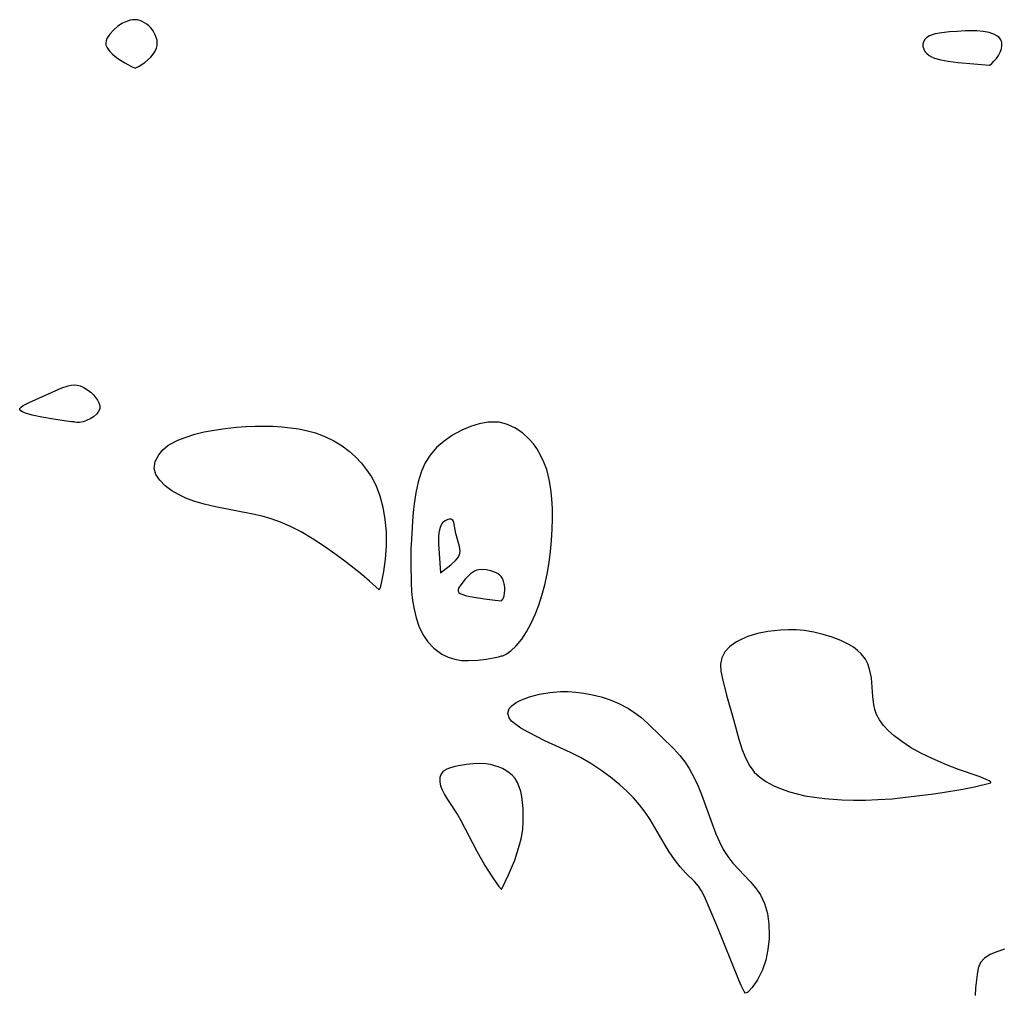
# Model space of a CAD drawing. Header units: metres. Extents: x 1073367 to 1082519, y 1569854 to 1574957.
# Tile 265 of 656: x 1075590 to 1075751, y 1574338 to 1574497. Entities that reach past the tile are written whole.
import ezdxf

# ---------------------------------------------------------------- set-up
doc = ezdxf.new("R2010")
doc.units = ezdxf.units.M
doc.layers.add('CGG_CurvaNivelLidar_v1', color=253, linetype='Continuous', lineweight=30)

msp = doc.modelspace()

# ---------------------------------------------------------------- linework, layer by layer
at = {"layer": 'CGG_CurvaNivelLidar_v1'}
for p, q in [((1075605.6749, 1574496.3369, 66), (1075604.9548, 1574495.7214, 66)), ((1075606.4399, 1574496.8169, 66), (1075605.6749, 1574496.3369, 66)), ((1075607.2493, 1574497.1809, 66), (1075606.4399, 1574496.8169, 66)), ((1075607.6611, 1574497.3094, 66), (1075607.2493, 1574497.1809, 66)), ((1075608.0738, 1574497.3909, 66), (1075607.6611, 1574497.3094, 66)), ((1075608.4848, 1574497.4124, 66), (1075608.0738, 1574497.3909, 66)), ((1075608.8835, 1574497.3646, 66), (1075608.4848, 1574497.4124, 66)), ((1075609.276, 1574497.258, 66), (1075608.8835, 1574497.3646, 66)), ((1075609.66, 1574497.1042, 66), (1075609.276, 1574497.258, 66)), ((1075610.3891, 1574496.6836, 66), (1075609.66, 1574497.1042, 66)), ((1075610.7243, 1574496.4239, 66), (1075610.3891, 1574496.6836, 66)), ((1075611.0307, 1574496.1314, 66), (1075610.7243, 1574496.4239, 66)), ((1075611.3277, 1574495.7685, 66), (1075611.0307, 1574496.1314, 66)), ((1075604.0788, 1574494.6846, 66), (1075603.8685, 1574494.327, 66)), ((1075604.3369, 1574495.0386, 66), (1075604.0788, 1574494.6846, 66)), ((1075604.9548, 1574495.7214, 66), (1075604.3369, 1574495.0386, 66)), ((1075611.5822, 1574495.3734, 66), (1075611.3277, 1574495.7685, 66)), ((1075611.7949, 1574494.9559, 66), (1075611.5822, 1574495.3734, 66)), ((1075611.9626, 1574494.5231, 66), (1075611.7949, 1574494.9559, 66)), ((1075612.0766, 1574494.0809, 66), (1075611.9626, 1574494.5231, 66)), ((1075738.2292, 1574494.4963, 66), (1075737.8924, 1574494.1621, 66)), ((1075738.6534, 1574494.7663, 66), (1075738.2292, 1574494.4963, 66)), ((1075739.0933, 1574494.9478, 66), (1075738.6534, 1574494.7663, 66)), ((1075739.5766, 1574495.0842, 66), (1075739.0933, 1574494.9478, 66)), ((1075740.6855, 1574495.2798, 66), (1075739.5766, 1574495.0842, 66)), ((1075741.9248, 1574495.4126, 66), (1075740.6855, 1574495.2798, 66)), ((1075743.199, 1574495.5036, 66), (1075741.9248, 1574495.4126, 66)), ((1075744.4832, 1574495.5628, 66), (1075743.199, 1574495.5036, 66)), ((1075745.7609, 1574495.5801, 66), (1075744.4832, 1574495.5628, 66)), ((1075746.392, 1574495.5637, 66), (1075745.7609, 1574495.5801, 66)), ((1075747.42, 1574495.4792, 66), (1075746.392, 1574495.5637, 66)), ((1075748.3988, 1574495.2989, 66), (1075747.42, 1574495.4792, 66)), ((1075748.8647, 1574495.1572, 66), (1075748.3988, 1574495.2989, 66)), ((1075749.3015, 1574494.9784, 66), (1075748.8647, 1574495.1572, 66)), ((1075749.7005, 1574494.76, 66), (1075749.3015, 1574494.9784, 66)), ((1075750.0467, 1574494.4744, 66), (1075749.7005, 1574494.76, 66)), ((1075603.7225, 1574493.9683, 66), (1075603.6637, 1574493.6111, 66)), ((1075603.6637, 1574493.6111, 66), (1075603.7119, 1574493.2578, 66)), ((1075603.7119, 1574493.2578, 66), (1075603.8508, 1574492.9084, 66)), ((1075603.8685, 1574494.327, 66), (1075603.7225, 1574493.9683, 66)), ((1075603.8508, 1574492.9084, 66), (1075604.0591, 1574492.5634, 66)), ((1075611.9767, 1574492.7475, 66), (1075612.0887, 1574493.1937, 66)), ((1075612.1229, 1574493.6343, 66), (1075612.0766, 1574494.0809, 66)), ((1075612.0887, 1574493.1937, 66), (1075612.1229, 1574493.6343, 66)), ((1075737.6784, 1574493.8116, 66), (1075737.5642, 1574493.4309, 66)), ((1075737.5642, 1574493.4309, 66), (1075737.565, 1574492.9988, 66)), ((1075737.565, 1574492.9988, 66), (1075737.6883, 1574492.5707, 66)), ((1075737.8924, 1574494.1621, 66), (1075737.6784, 1574493.8116, 66)), ((1075750.3095, 1574494.1023, 66), (1075750.0467, 1574494.4744, 66)), ((1075750.4698, 1574493.6615, 66), (1075750.3095, 1574494.1023, 66)), ((1075750.4173, 1574492.6337, 66), (1075750.5097, 1574493.1707, 66)), ((1075750.5097, 1574493.1707, 66), (1075750.4698, 1574493.6615, 66)), ((1075604.0591, 1574492.5634, 66), (1075604.3328, 1574492.2155, 66)), ((1075604.3328, 1574492.2155, 66), (1075604.7071, 1574491.8376, 66)), ((1075604.7071, 1574491.8376, 66), (1075605.1634, 1574491.4435, 66)), ((1075605.1634, 1574491.4435, 66), (1075605.6764, 1574491.0518, 66)), ((1075610.5934, 1574490.8177, 66), (1075611.0452, 1574491.2735, 66)), ((1075611.0452, 1574491.2735, 66), (1075611.4393, 1574491.7642, 66)), ((1075611.4393, 1574491.7642, 66), (1075611.7561, 1574492.2644, 66)), ((1075611.7561, 1574492.2644, 66), (1075611.9767, 1574492.7475, 66)), ((1075737.6883, 1574492.5707, 66), (1075737.9036, 1574492.1954, 66)), ((1075737.9036, 1574492.1954, 66), (1075738.2019, 1574491.853, 66)), ((1075738.2019, 1574491.853, 66), (1075738.5721, 1574491.5548, 66)), ((1075738.5721, 1574491.5548, 66), (1075738.9887, 1574491.3186, 66)), ((1075738.9887, 1574491.3186, 66), (1075739.4519, 1574491.1256, 66)), ((1075749.6033, 1574491.0784, 66), (1075749.9322, 1574491.563, 66)), ((1075749.9322, 1574491.563, 66), (1075750.2141, 1574492.0895, 66)), ((1075750.2141, 1574492.0895, 66), (1075750.4173, 1574492.6337, 66)), ((1075605.6764, 1574491.0518, 66), (1075606.789, 1574490.3341, 66)), ((1075606.789, 1574490.3341, 66), (1075607.8058, 1574489.7888, 66)), ((1075607.8058, 1574489.7888, 66), (1075608.5, 1574489.4552, 66)), ((1075608.5, 1574489.4552, 66), (1075609.1765, 1574489.8032, 66)), ((1075609.1765, 1574489.8032, 66), (1075610.105, 1574490.4149, 66)), ((1075610.105, 1574490.4149, 66), (1075610.5934, 1574490.8177, 66)), ((1075739.4519, 1574491.1256, 66), (1075740.4748, 1574490.8356, 66)), ((1075740.4748, 1574490.8356, 66), (1075741.698, 1574490.6153, 66)), ((1075741.698, 1574490.6153, 66), (1075743.3612, 1574490.4193, 66)), ((1075743.3612, 1574490.4193, 66), (1075748.5, 1574489.9471, 66)), ((1075748.5, 1574489.9471, 66), (1075748.8574, 1574490.2353, 66)), ((1075748.8574, 1574490.2353, 66), (1075749.211, 1574490.6015, 66)), ((1075749.211, 1574490.6015, 66), (1075749.6033, 1574491.0784, 66)), ((1075591.119, 1574434.7262, 65.5), (1075596.4682, 1574437.0986, 65.5)), ((1075596.4682, 1574437.0986, 65.5), (1075597.5043, 1574437.4605, 65.5)), ((1075597.5043, 1574437.4605, 65.5), (1075598.0138, 1574437.5693, 65.5)), ((1075598.0138, 1574437.5693, 65.5), (1075598.517, 1574437.6044, 65.5)), ((1075598.517, 1574437.6044, 65.5), (1075599.0104, 1574437.5493, 65.5)), ((1075599.0104, 1574437.5493, 65.5), (1075599.4947, 1574437.4158, 65.5)), ((1075599.4947, 1574437.4158, 65.5), (1075599.9675, 1574437.2189, 65.5)), ((1075599.9675, 1574437.2189, 65.5), (1075600.4253, 1574436.9698, 65.5)), ((1075600.4253, 1574436.9698, 65.5), (1075600.8628, 1574436.6762, 65.5)), ((1075600.8628, 1574436.6762, 65.5), (1075601.273, 1574436.3428, 65.5)), ((1075601.273, 1574436.3428, 65.5), (1075601.6623, 1574435.9576, 65.5)), ((1075601.6623, 1574435.9576, 65.5), (1075602.0088, 1574435.5428, 65.5)), ((1075602.0088, 1574435.5428, 65.5), (1075602.3059, 1574435.1083, 65.5)), ((1075602.3059, 1574435.1083, 65.5), (1075602.5418, 1574434.6624, 65.5)), ((1075589.5767, 1574433.6694, 65.5), (1075589.6043, 1574433.7408, 65.5)), ((1075589.5804, 1574433.5565, 65.5), (1075589.5767, 1574433.6694, 65.5)), ((1075589.7421, 1574433.3542, 65.5), (1075589.5804, 1574433.5565, 65.5)), ((1075589.6043, 1574433.7408, 65.5), (1075589.8099, 1574433.972, 65.5)), ((1075590.0637, 1574433.1663, 65.5), (1075589.7421, 1574433.3542, 65.5)), ((1075589.8099, 1574433.972, 65.5), (1075590.1565, 1574434.2152, 65.5)), ((1075590.1565, 1574434.2152, 65.5), (1075591.119, 1574434.7262, 65.5)), ((1075602.4867, 1574433.2551, 65.5), (1075602.1352, 1574432.7986, 65.5)), ((1075602.6816, 1574433.731, 65.5), (1075602.4867, 1574433.2551, 65.5)), ((1075602.5418, 1574434.6624, 65.5), (1075602.6916, 1574434.2083, 65.5)), ((1075602.6916, 1574434.2083, 65.5), (1075602.6816, 1574433.731, 65.5)), ((1075590.5034, 1574432.9893, 65.5), (1075590.0637, 1574433.1663, 65.5)), ((1075591.6285, 1574432.6564, 65.5), (1075590.5034, 1574432.9893, 65.5)), ((1075593.2278, 1574432.3027, 65.5), (1075591.6285, 1574432.6564, 65.5)), ((1075595.0993, 1574431.9582, 65.5), (1075593.2278, 1574432.3027, 65.5)), ((1075596.8566, 1574431.69, 65.5), (1075595.0993, 1574431.9582, 65.5)), ((1075598.0867, 1574431.5553, 65.5), (1075596.8566, 1574431.69, 65.5)), ((1075600.5364, 1574431.7454, 65.5), (1075599.9509, 1574431.5573, 65.5)), ((1075601.1213, 1574432.0249, 65.5), (1075600.5364, 1574431.7454, 65.5)), ((1075601.667, 1574432.3819, 65.5), (1075601.1213, 1574432.0249, 65.5)), ((1075602.1352, 1574432.7986, 65.5), (1075601.667, 1574432.3819, 65.5)), ((1075598.5, 1574431.5371, 65.5), (1075598.0867, 1574431.5553, 65.5)), ((1075598.6051, 1574431.4733, 65.5), (1075598.5, 1574431.5371, 65.5)), ((1075598.9204, 1574431.4416, 65.5), (1075598.6051, 1574431.4733, 65.5)), ((1075599.3874, 1574431.4608, 65.5), (1075598.9204, 1574431.4416, 65.5)), ((1075599.9509, 1574431.5573, 65.5), (1075599.3874, 1574431.4608, 65.5)), ((1075619.827, 1574429.8781, 65.5), (1075621.4418, 1574430.1906, 65.5)), ((1075621.4418, 1574430.1906, 65.5), (1075623.2633, 1574430.4633, 65.5)), ((1075623.2633, 1574430.4633, 65.5), (1075625.1166, 1574430.6679, 65.5)), ((1075625.1166, 1574430.6679, 65.5), (1075626.6366, 1574430.784, 65.5)), ((1075626.6366, 1574430.784, 65.5), (1075628.162, 1574430.8487, 65.5)), ((1075628.162, 1574430.8487, 65.5), (1075629.6184, 1574430.8561, 65.5)), ((1075629.6184, 1574430.8561, 65.5), (1075631.0703, 1574430.8139, 65.5)), ((1075631.0703, 1574430.8139, 65.5), (1075632.5066, 1574430.7247, 65.5)), ((1075632.5066, 1574430.7247, 65.5), (1075633.9286, 1574430.5825, 65.5)), ((1075633.9286, 1574430.5825, 65.5), (1075635.3303, 1574430.3764, 65.5)), ((1075635.3303, 1574430.3764, 65.5), (1075636.711, 1574430.092, 65.5)), ((1075636.711, 1574430.092, 65.5), (1075638.0557, 1574429.7189, 65.5)), ((1075662.0048, 1574430.1793, 66), (1075660.5116, 1574429.365, 66)), ((1075663.4292, 1574430.7826, 66), (1075662.0048, 1574430.1793, 66)), ((1075664.877, 1574431.2276, 66), (1075663.4292, 1574430.7826, 66)), ((1075666.3247, 1574431.4837, 66), (1075664.877, 1574431.2276, 66)), ((1075667.7488, 1574431.5056, 66), (1075666.3247, 1574431.4837, 66)), ((1075668.1221, 1574431.4643, 66), (1075667.7488, 1574431.5056, 66)), ((1075669.349, 1574431.1687, 66), (1075668.1221, 1574431.4643, 66)), ((1075670.7126, 1574430.5603, 66), (1075669.349, 1574431.1687, 66)), ((1075671.9821, 1574429.7139, 66), (1075670.7126, 1574430.5603, 66)), ((1075614.3254, 1574427.9293, 65.5), (1075615.513, 1574428.5392, 65.5)), ((1075615.513, 1574428.5392, 65.5), (1075616.8401, 1574429.0584, 65.5)), ((1075616.8401, 1574429.0584, 65.5), (1075618.2719, 1574429.4988, 65.5)), ((1075618.2719, 1574429.4988, 65.5), (1075619.827, 1574429.8781, 65.5)), ((1075638.0557, 1574429.7189, 65.5), (1075639.5884, 1574429.15, 65.5)), ((1075639.5884, 1574429.15, 65.5), (1075641.0466, 1574428.4474, 65.5)), ((1075641.0466, 1574428.4474, 65.5), (1075642.4157, 1574427.6122, 65.5)), ((1075659.1099, 1574428.3995, 66), (1075657.8801, 1574427.3226, 66)), ((1075660.5116, 1574429.365, 66), (1075659.1099, 1574428.3995, 66)), ((1075673.1271, 1574428.6583, 66), (1075671.9821, 1574429.7139, 66)), ((1075673.7386, 1574427.9349, 66), (1075673.1271, 1574428.6583, 66)), ((1075612.3575, 1574426.1472, 65.5), (1075613.0286, 1574426.9346, 65.5)), ((1075613.0286, 1574426.9346, 65.5), (1075613.8753, 1574427.6392, 65.5)), ((1075613.8753, 1574427.6392, 65.5), (1075614.3254, 1574427.9293, 65.5)), ((1075642.4157, 1574427.6122, 65.5), (1075643.5456, 1574426.756, 65.5)), ((1075643.5456, 1574426.756, 65.5), (1075644.5916, 1574425.8079, 65.5)), ((1075657.8801, 1574427.3226, 66), (1075656.8203, 1574426.0927, 66)), ((1075674.2957, 1574427.1526, 66), (1075673.7386, 1574427.9349, 66)), ((1075674.9311, 1574426.0826, 66), (1075674.2957, 1574427.1526, 66)), ((1075611.7749, 1574425.0395, 65.5), (1075612.3575, 1574426.1472, 65.5)), ((1075644.5916, 1574425.8079, 65.5), (1075645.5527, 1574424.7829, 65.5)), ((1075656.8203, 1574426.0927, 66), (1075656.0384, 1574424.8277, 66)), ((1075675.4759, 1574424.9445, 66), (1075674.9311, 1574426.0826, 66)), ((1075611.6182, 1574423.9041, 65.5), (1075611.7749, 1574425.0395, 65.5)), ((1075611.8991, 1574422.9225, 65.5), (1075611.6182, 1574423.9041, 65.5)), ((1075645.5527, 1574424.7829, 65.5), (1075646.4229, 1574423.6916, 65.5)), ((1075646.4229, 1574423.6916, 65.5), (1075647.2026, 1574422.5327, 65.5)), ((1075656.0384, 1574424.8277, 66), (1075655.4236, 1574423.448, 66)), ((1075675.9195, 1574423.7469, 66), (1075675.4759, 1574424.9445, 66)), ((1075676.3461, 1574422.0738, 66), (1075675.9195, 1574423.7469, 66)), ((1075612.516, 1574421.976, 65.5), (1075611.8991, 1574422.9225, 65.5)), ((1075613.3991, 1574421.0822, 65.5), (1075612.516, 1574421.976, 65.5)), ((1075647.2026, 1574422.5327, 65.5), (1075647.9631, 1574421.0798, 65.5)), ((1075655.4236, 1574423.448, 66), (1075654.8878, 1574421.7163, 66)), ((1075676.608, 1574420.511, 66), (1075676.3461, 1574422.0738, 66)), ((1075614.4966, 1574420.2622, 65.5), (1075613.3991, 1574421.0822, 65.5)), ((1075647.9631, 1574421.0798, 65.5), (1075648.5918, 1574419.4049, 65.5)), ((1075654.8878, 1574421.7163, 66), (1075654.4958, 1574419.8978, 66)), ((1075676.7786, 1574418.9085, 66), (1075676.608, 1574420.511, 66)), ((1075615.5957, 1574419.6246, 65.5), (1075614.4966, 1574420.2622, 65.5)), ((1075616.8017, 1574419.0604, 65.5), (1075615.5957, 1574419.6246, 65.5)), ((1075618.093, 1574418.571, 65.5), (1075616.8017, 1574419.0604, 65.5)), ((1075648.5918, 1574419.4049, 65.5), (1075649.0811, 1574417.5431, 65.5)), ((1075654.4958, 1574419.8978, 66), (1075654.2123, 1574418.1076, 66)), ((1075676.8694, 1574417.2791, 66), (1075676.7786, 1574418.9085, 66)), ((1075619.8254, 1574418.0569, 65.5), (1075618.093, 1574418.571, 65.5)), ((1075621.6327, 1574417.6345, 65.5), (1075619.8254, 1574418.0569, 65.5)), ((1075627.7612, 1574416.4445, 65.5), (1075621.6327, 1574417.6345, 65.5)), ((1075649.0811, 1574417.5431, 65.5), (1075649.422, 1574415.5648, 65.5)), ((1075654.2123, 1574418.1076, 66), (1075654.0488, 1574416.6904, 66)), ((1075676.8858, 1574415.6333, 66), (1075676.8694, 1574417.2791, 66)), ((1075629.2905, 1574416.0862, 65.5), (1075627.7612, 1574416.4445, 65.5)), ((1075630.7976, 1574415.6629, 65.5), (1075629.2905, 1574416.0862, 65.5)), ((1075632.3337, 1574415.1317, 65.5), (1075630.7976, 1574415.6629, 65.5)), ((1075649.422, 1574415.5648, 65.5), (1075649.6073, 1574413.5398, 65.5)), ((1075654.0488, 1574416.6904, 66), (1075653.9245, 1574415.2559, 66)), ((1075659.7129, 1574415.5253, 66.5), (1075659.4148, 1574415.4061, 66.5)), ((1075660.0029, 1574415.5855, 66.5), (1075659.7129, 1574415.5253, 66.5)), ((1075660.2655, 1574415.5775, 66.5), (1075660.0029, 1574415.5855, 66.5)), ((1075660.4798, 1574415.4849, 66.5), (1075660.2655, 1574415.5775, 66.5)), ((1075660.6249, 1574415.3039, 66.5), (1075660.4798, 1574415.4849, 66.5)), ((1075676.8348, 1574413.9813, 66), (1075676.8858, 1574415.6333, 66)), ((1075633.9709, 1574414.4174, 65.5), (1075632.3337, 1574415.1317, 65.5)), ((1075635.7162, 1574413.5103, 65.5), (1075633.9709, 1574414.4174, 65.5)), ((1075653.9245, 1574415.2559, 66), (1075653.746, 1574412.272, 66)), ((1075658.4425, 1574414.2239, 66.5), (1075658.2885, 1574413.6187, 66.5)), ((1075658.5579, 1574414.5101, 66.5), (1075658.4425, 1574414.2239, 66.5)), ((1075658.6995, 1574414.7709, 66.5), (1075658.5579, 1574414.5101, 66.5)), ((1075658.8702, 1574414.9992, 66.5), (1075658.6995, 1574414.7709, 66.5)), ((1075659.1273, 1574415.2316, 66.5), (1075658.8702, 1574414.9992, 66.5)), ((1075659.4148, 1574415.4061, 66.5), (1075659.1273, 1574415.2316, 66.5)), ((1075660.7231, 1574415.0496, 66.5), (1075660.6249, 1574415.3039, 66.5)), ((1075661.0472, 1574413.2299, 66.5), (1075660.7231, 1574415.0496, 66.5)), ((1075676.7217, 1574412.0955, 66), (1075676.8348, 1574413.9813, 66)), ((1075637.512, 1574412.4454, 65.5), (1075635.7162, 1574413.5103, 65.5)), ((1075639.5367, 1574411.1101, 65.5), (1075637.512, 1574412.4454, 65.5)), ((1075649.6073, 1574413.5398, 65.5), (1075649.628, 1574411.1832, 65.5)), ((1075653.746, 1574412.272, 66), (1075653.6851, 1574410.7308, 66)), ((1075658.2041, 1574412.8754, 66.5), (1075658.1941, 1574411.5857, 66.5)), ((1075658.2885, 1574413.6187, 66.5), (1075658.2041, 1574412.8754, 66.5)), ((1075661.6179, 1574411.1477, 66.5), (1075661.0472, 1574413.2299, 66.5)), ((1075641.2204, 1574409.9199, 65.5), (1075639.5367, 1574411.1101, 65.5)), ((1075649.628, 1574411.1832, 65.5), (1075649.4814, 1574409.0719, 65.5)), ((1075653.6851, 1574410.7308, 66), (1075653.639, 1574408.2319, 66)), ((1075658.1941, 1574411.5857, 66.5), (1075658.5, 1574406.7889, 66.5)), ((1075661.6939, 1574410.747, 66.5), (1075661.6179, 1574411.1477, 66.5)), ((1075661.7269, 1574410.3591, 66.5), (1075661.6939, 1574410.747, 66.5)), ((1075676.5565, 1574410.3184, 66), (1075676.7217, 1574412.0955, 66)), ((1075642.8243, 1574408.7272, 65.5), (1075641.2204, 1574409.9199, 65.5)), ((1075649.4814, 1574409.0719, 65.5), (1075649.1982, 1574407.0291, 65.5)), ((1075661.0376, 1574408.9062, 66.5), (1075661.3566, 1574409.2853, 66.5)), ((1075661.3566, 1574409.2853, 66.5), (1075661.5808, 1574409.6461, 66.5)), ((1075661.5808, 1574409.6461, 66.5), (1075661.6953, 1574409.9889, 66.5)), ((1075661.6953, 1574409.9889, 66.5), (1075661.7269, 1574410.3591, 66.5)), ((1075676.3369, 1574408.5263, 66), (1075676.5565, 1574410.3184, 66)), ((1075645.6281, 1574406.5124, 65.5), (1075642.8243, 1574408.7272, 65.5)), ((1075653.639, 1574408.2319, 66), (1075653.6936, 1574405.2079, 66)), ((1075658.5, 1574406.7889, 66.5), (1075660.2323, 1574408.1446, 66.5)), ((1075660.2323, 1574408.1446, 66.5), (1075661.0376, 1574408.9062, 66.5)), ((1075675.9924, 1574406.5729, 66), (1075676.3369, 1574408.5263, 66)), ((1075646.8915, 1574405.4563, 65.5), (1075645.6281, 1574406.5124, 65.5)), ((1075649.1982, 1574407.0291, 65.5), (1075648.8767, 1574405.4153, 65.5)), ((1075662.5768, 1574405.7664, 66.5), (1075661.8285, 1574404.8512, 66.5)), ((1075663.4597, 1574406.626, 66.5), (1075662.5768, 1574405.7664, 66.5)), ((1075664.1063, 1574407.0757, 66.5), (1075663.4597, 1574406.626, 66.5)), ((1075664.4532, 1574407.2289, 66.5), (1075664.1063, 1574407.0757, 66.5)), ((1075664.8207, 1574407.3176, 66.5), (1075664.4532, 1574407.2289, 66.5)), ((1075665.2035, 1574407.3513, 66.5), (1075664.8207, 1574407.3176, 66.5)), ((1075665.994, 1574407.3006, 66.5), (1075665.2035, 1574407.3513, 66.5)), ((1075666.7866, 1574407.1372, 66.5), (1075665.994, 1574407.3006, 66.5)), ((1075667.54, 1574406.8744, 66.5), (1075666.7866, 1574407.1372, 66.5)), ((1075667.8842, 1574406.6971, 66.5), (1075667.54, 1574406.8744, 66.5)), ((1075668.1929, 1574406.4778, 66.5), (1075667.8842, 1574406.6971, 66.5)), ((1075668.4515, 1574406.2135, 66.5), (1075668.1929, 1574406.4778, 66.5)), ((1075668.6689, 1574405.8793, 66.5), (1075668.4515, 1574406.2135, 66.5)), ((1075668.8431, 1574405.4621, 66.5), (1075668.6689, 1574405.8793, 66.5)), ((1075675.6102, 1574404.8613, 66), (1075675.9924, 1574406.5729, 66)), ((1075648.5, 1574404.035, 65.5), (1075646.8915, 1574405.4563, 65.5)), ((1075648.6119, 1574404.3683, 65.5), (1075648.5, 1574404.035, 65.5)), ((1075648.8767, 1574405.4153, 65.5), (1075648.6119, 1574404.3683, 65.5)), ((1075653.6936, 1574405.2079, 66), (1075653.7931, 1574403.7183, 66)), ((1075661.4877, 1574404.2782, 66.5), (1075661.4049, 1574404.0205, 66.5)), ((1075661.8285, 1574404.8512, 66.5), (1075661.4877, 1574404.2782, 66.5)), ((1075668.9697, 1574404.9881, 66.5), (1075668.8431, 1574405.4621, 66.5)), ((1075669.0444, 1574404.4835, 66.5), (1075668.9697, 1574404.9881, 66.5)), ((1075669.0634, 1574403.9744, 66.5), (1075669.0444, 1574404.4835, 66.5)), ((1075675.1354, 1574403.1186, 66), (1075675.6102, 1574404.8613, 66)), ((1075653.7931, 1574403.7183, 66), (1075653.9608, 1574402.2616, 66)), ((1075661.4049, 1574404.0205, 66.5), (1075661.4101, 1574403.7932, 66.5)), ((1075661.4101, 1574403.7932, 66.5), (1075661.5312, 1574403.5951, 66.5)), ((1075661.5312, 1574403.5951, 66.5), (1075661.7498, 1574403.4312, 66.5)), ((1075661.7498, 1574403.4312, 66.5), (1075662.0404, 1574403.2927, 66.5)), ((1075662.0404, 1574403.2927, 66.5), (1075662.7636, 1574403.0668, 66.5)), ((1075662.7636, 1574403.0668, 66.5), (1075664.0417, 1574402.7962, 66.5)), ((1075664.0417, 1574402.7962, 66.5), (1075665.7402, 1574402.528, 66.5)), ((1075665.7402, 1574402.528, 66.5), (1075667.4629, 1574402.3124, 66.5)), ((1075668.7173, 1574402.4717, 66.5), (1075668.8337, 1574402.7218, 66.5)), ((1075668.8337, 1574402.7218, 66.5), (1075668.9378, 1574403.0413, 66.5)), ((1075668.9378, 1574403.0413, 66.5), (1075669.0254, 1574403.4836, 66.5)), ((1075669.0254, 1574403.4836, 66.5), (1075669.0634, 1574403.9744, 66.5)), ((1075674.6138, 1574401.5337, 66), (1075675.1354, 1574403.1186, 66)), ((1075653.9608, 1574402.2616, 66), (1075654.2039, 1574400.8365, 66)), ((1075667.4629, 1574402.3124, 66.5), (1075668.5, 1574402.2347, 66.5)), ((1075668.5, 1574402.2347, 66.5), (1075668.5819, 1574402.2764, 66.5)), ((1075668.5819, 1574402.2764, 66.5), (1075668.7173, 1574402.4717, 66.5)), ((1075674.0222, 1574400.0023, 66), (1075674.6138, 1574401.5337, 66)), ((1075654.2039, 1574400.8365, 66), (1075654.5306, 1574399.4544, 66)), ((1075654.5306, 1574399.4544, 66), (1075654.9762, 1574398.0757, 66)), ((1075673.3756, 1574398.5602, 66), (1075674.0222, 1574400.0023, 66)), ((1075654.9762, 1574398.0757, 66), (1075655.6288, 1574396.7337, 66)), ((1075672.6355, 1574397.159, 66), (1075673.3756, 1574398.5602, 66)), ((1075655.6288, 1574396.7337, 66), (1075656.4488, 1574395.5216, 66)), ((1075671.8394, 1574395.9389, 66), (1075672.6355, 1574397.159, 66)), ((1075708.8905, 1574396.3735, 66), (1075707.904, 1574395.9647, 66)), ((1075710.4757, 1574396.8502, 66), (1075708.8905, 1574396.3735, 66)), ((1075712.1647, 1574397.188, 66), (1075710.4757, 1574396.8502, 66)), ((1075713.1876, 1574397.3267, 66), (1075712.1647, 1574397.188, 66)), ((1075714.226, 1574397.4209, 66), (1075713.1876, 1574397.3267, 66)), ((1075715.5209, 1574397.4725, 66), (1075714.226, 1574397.4209, 66)), ((1075716.8192, 1574397.448, 66), (1075715.5209, 1574397.4725, 66)), ((1075718.1105, 1574397.3391, 66), (1075716.8192, 1574397.448, 66)), ((1075719.6763, 1574397.0825, 66), (1075718.1105, 1574397.3391, 66)), ((1075721.2057, 1574396.7168, 66), (1075719.6763, 1574397.0825, 66)), ((1075722.6956, 1574396.263, 66), (1075721.2057, 1574396.7168, 66)), ((1075724.1111, 1574395.7216, 66), (1075722.6956, 1574396.263, 66)), ((1075656.4488, 1574395.5216, 66), (1075657.4427, 1574394.4441, 66)), ((1075670.0343, 1574394.0178, 66), (1075670.9209, 1574394.8453, 66)), ((1075670.9209, 1574394.8453, 66), (1075671.8394, 1574395.9389, 66)), ((1075705.9426, 1574394.7378, 66), (1075705.1181, 1574393.8732, 66)), ((1075707.0007, 1574395.487, 66), (1075705.9426, 1574394.7378, 66)), ((1075707.904, 1574395.9647, 66), (1075707.0007, 1574395.487, 66)), ((1075725.4209, 1574395.0788, 66), (1075724.1111, 1574395.7216, 66)), ((1075726.1657, 1574394.6193, 66), (1075725.4209, 1574395.0788, 66)), ((1075726.845, 1574394.1087, 66), (1075726.1657, 1574394.6193, 66)), ((1075657.4427, 1574394.4441, 66), (1075658.7596, 1574393.4631, 66)), ((1075658.7596, 1574393.4631, 66), (1075659.7746, 1574392.9703, 66)), ((1075659.7746, 1574392.9703, 66), (1075660.8535, 1574392.6421, 66)), ((1075666.0264, 1574392.6615, 66), (1075667.1982, 1574392.8652, 66)), ((1075667.1982, 1574392.8652, 66), (1075668.0458, 1574393.0572, 66)), ((1075668.0458, 1574393.0572, 66), (1075668.5, 1574393.2034, 66)), ((1075668.5, 1574393.2034, 66), (1075668.7299, 1574393.1952, 66)), ((1075668.7299, 1574393.1952, 66), (1075669.2734, 1574393.4646, 66)), ((1075669.2734, 1574393.4646, 66), (1075670.0343, 1574394.0178, 66)), ((1075704.5924, 1574392.8905, 66), (1075704.4139, 1574391.8421, 66)), ((1075705.1181, 1574393.8732, 66), (1075704.5924, 1574392.8905, 66)), ((1075727.4634, 1574393.5246, 66), (1075726.845, 1574394.1087, 66)), ((1075728.1318, 1574392.656, 66), (1075727.4634, 1574393.5246, 66)), ((1075660.8535, 1574392.6421, 66), (1075661.9724, 1574392.4752, 66)), ((1075661.9724, 1574392.4752, 66), (1075663.1038, 1574392.431, 66)), ((1075663.1038, 1574392.431, 66), (1075664.6287, 1574392.4991, 66)), ((1075664.6287, 1574392.4991, 66), (1075666.0264, 1574392.6615, 66)), ((1075704.4139, 1574391.8421, 66), (1075704.4811, 1574390.6922, 66)), ((1075728.5416, 1574391.8766, 66), (1075728.1318, 1574392.656, 66)), ((1075728.8396, 1574391.0453, 66), (1075728.5416, 1574391.8766, 66)), ((1075704.4811, 1574390.6922, 66), (1075704.7083, 1574389.4501, 66)), ((1075729.1259, 1574389.5855, 66), (1075728.8396, 1574391.0453, 66)), ((1075704.7083, 1574389.4501, 66), (1075705.3939, 1574386.7624, 66)), ((1075729.3457, 1574386.5507, 66), (1075729.1259, 1574389.5855, 66)), ((1075671.6885, 1574385.9545, 65.5), (1075673.1156, 1574386.5027, 65.5)), ((1075673.1156, 1574386.5027, 65.5), (1075674.7382, 1574386.9393, 65.5)), ((1075674.7382, 1574386.9393, 65.5), (1075676.4102, 1574387.2295, 65.5)), ((1075676.4102, 1574387.2295, 65.5), (1075678.162, 1574387.371, 65.5)), ((1075678.162, 1574387.371, 65.5), (1075679.4307, 1574387.3663, 65.5)), ((1075679.4307, 1574387.3663, 65.5), (1075680.7119, 1574387.2781, 65.5)), ((1075680.7119, 1574387.2781, 65.5), (1075681.9955, 1574387.1118, 65.5)), ((1075681.9955, 1574387.1118, 65.5), (1075683.4333, 1574386.8354, 65.5)), ((1075683.4333, 1574386.8354, 65.5), (1075684.8523, 1574386.4723, 65.5)), ((1075684.8523, 1574386.4723, 65.5), (1075686.3104, 1574386.0018, 65.5)), ((1075705.3939, 1574386.7624, 66), (1075706.5391, 1574382.8042, 66)), ((1075729.5037, 1574385.2076, 66), (1075729.3457, 1574386.5507, 66)), ((1075669.7752, 1574384.5616, 65.5), (1075670.2611, 1574385.0931, 65.5)), ((1075670.2611, 1574385.0931, 65.5), (1075670.9018, 1574385.5444, 65.5)), ((1075670.9018, 1574385.5444, 65.5), (1075671.6885, 1574385.9545, 65.5)), ((1075686.3104, 1574386.0018, 65.5), (1075687.7203, 1574385.4313, 65.5)), ((1075687.7203, 1574385.4313, 65.5), (1075689.3509, 1574384.5809, 65.5)), ((1075729.6793, 1574384.4339, 66), (1075729.5037, 1574385.2076, 66)), ((1075669.5304, 1574383.8254, 65.5), (1075669.7752, 1574384.5616, 65.5)), ((1075669.7584, 1574383.0693, 65.5), (1075669.5304, 1574383.8254, 65.5)), ((1075689.3509, 1574384.5809, 65.5), (1075690.3902, 1574383.9015, 65.5)), ((1075690.3902, 1574383.9015, 65.5), (1075691.3719, 1574383.15, 65.5)), ((1075729.9747, 1574383.6066, 66), (1075729.6793, 1574384.4339, 66)), ((1075730.4343, 1574382.742, 66), (1075729.9747, 1574383.6066, 66)), ((1075670.1777, 1574382.5387, 65.5), (1075669.7584, 1574383.0693, 65.5)), ((1075670.8445, 1574381.9574, 65.5), (1075670.1777, 1574382.5387, 65.5)), ((1075671.6781, 1574381.3849, 65.5), (1075670.8445, 1574381.9574, 65.5)), ((1075691.3719, 1574383.15, 65.5), (1075692.501, 1574382.1523, 65.5)), ((1075692.501, 1574382.1523, 65.5), (1075696.7313, 1574377.9791, 65.5)), ((1075706.5391, 1574382.8042, 66), (1075707.4277, 1574379.5564, 66)), ((1075731.109, 1574381.8136, 66), (1075730.4343, 1574382.742, 66)), ((1075731.9158, 1574380.94, 66), (1075731.109, 1574381.8136, 66)), ((1075672.9808, 1574380.635, 65.5), (1075671.6781, 1574381.3849, 65.5)), ((1075675.6294, 1574379.2994, 65.5), (1075672.9808, 1574380.635, 65.5)), ((1075732.8312, 1574380.1147, 66), (1075731.9158, 1574380.94, 66)), ((1075734.0842, 1574379.1558, 66), (1075732.8312, 1574380.1147, 66)), ((1075679.8031, 1574377.3594, 65.5), (1075675.6294, 1574379.2994, 65.5)), ((1075707.4277, 1574379.5564, 66), (1075707.9129, 1574377.9878, 66)), ((1075735.5477, 1574378.2183, 66), (1075734.0842, 1574379.1558, 66)), ((1075681.4741, 1574376.5406, 65.5), (1075679.8031, 1574377.3594, 65.5)), ((1075696.7313, 1574377.9791, 65.5), (1075697.7152, 1574376.8944, 65.5)), ((1075697.7152, 1574376.8944, 65.5), (1075698.5315, 1574375.849, 65.5)), ((1075707.9129, 1574377.9878, 66), (1075708.4869, 1574376.503, 66)), ((1075737.2435, 1574377.2783, 66), (1075735.5477, 1574378.2183, 66)), ((1075739.0853, 1574376.3711, 66), (1075737.2435, 1574377.2783, 66)), ((1075661.7942, 1574375.2602, 66), (1075660.853, 1574375.0602, 66)), ((1075662.8017, 1574375.4176, 66), (1075661.7942, 1574375.2602, 66)), ((1075663.849, 1574375.523, 66), (1075662.8017, 1574375.4176, 66)), ((1075664.914, 1574375.5599, 66), (1075663.849, 1574375.523, 66)), ((1075665.9767, 1574375.5039, 66), (1075664.914, 1574375.5599, 66)), ((1075666.7189, 1574375.3926, 66), (1075665.9767, 1574375.5039, 66)), ((1075667.4427, 1574375.2203, 66), (1075666.7189, 1574375.3926, 66)), ((1075668.14, 1574374.9873, 66), (1075667.4427, 1574375.2203, 66)), ((1075683.176, 1574375.5674, 65.5), (1075681.4741, 1574376.5406, 65.5)), ((1075684.8198, 1574374.4854, 65.5), (1075683.176, 1574375.5674, 65.5)), ((1075698.5315, 1574375.849, 65.5), (1075699.2698, 1574374.7388, 65.5)), ((1075708.4869, 1574376.503, 66), (1075709.2064, 1574375.1446, 66)), ((1075709.2064, 1574375.1446, 66), (1075709.5646, 1574374.6279, 66)), ((1075741.4022, 1574375.3632, 66), (1075739.0853, 1574376.3711, 66)), ((1075743.4004, 1574374.6055, 66), (1075741.4022, 1574375.3632, 66)), ((1075658.6304, 1574373.8739, 66), (1075658.4026, 1574373.2768, 66)), ((1075658.8788, 1574374.1916, 66), (1075658.6304, 1574373.8739, 66)), ((1075659.1973, 1574374.4528, 66), (1075658.8788, 1574374.1916, 66)), ((1075659.5771, 1574374.656, 66), (1075659.1973, 1574374.4528, 66)), ((1075660.0117, 1574374.8208, 66), (1075659.5771, 1574374.656, 66)), ((1075660.853, 1574375.0602, 66), (1075660.0117, 1574374.8208, 66)), ((1075668.7027, 1574374.7412, 66), (1075668.14, 1574374.9873, 66)), ((1075669.2341, 1574374.4499, 66), (1075668.7027, 1574374.7412, 66)), ((1075669.7963, 1574374.0604, 66), (1075669.2341, 1574374.4499, 66)), ((1075670.3003, 1574373.6119, 66), (1075669.7963, 1574374.0604, 66)), ((1075670.7348, 1574373.1037, 66), (1075670.3003, 1574373.6119, 66)), ((1075686.4011, 1574373.3145, 65.5), (1075684.8198, 1574374.4854, 65.5)), ((1075699.2698, 1574374.7388, 65.5), (1075700.1006, 1574373.2252, 65.5)), ((1075709.5646, 1574374.6279, 66), (1075709.9321, 1574374.1798, 66)), ((1075709.9321, 1574374.1798, 66), (1075710.7684, 1574373.38, 66)), ((1075746.7811, 1574373.4225, 66), (1075743.4004, 1574374.6055, 66)), ((1075658.4026, 1574373.2768, 66), (1075658.3908, 1574372.5476, 66)), ((1075658.3908, 1574372.5476, 66), (1075658.5358, 1574371.9218, 66)), ((1075658.5358, 1574371.9218, 66), (1075658.7906, 1574371.2706, 66)), ((1075671.1311, 1574372.4585, 66), (1075670.7348, 1574373.1037, 66)), ((1075671.4392, 1574371.75, 66), (1075671.1311, 1574372.4585, 66)), ((1075687.9251, 1574372.0604, 65.5), (1075686.4011, 1574373.3145, 65.5)), ((1075689.058, 1574371.0267, 65.5), (1075687.9251, 1574372.0604, 65.5)), ((1075700.1006, 1574373.2252, 65.5), (1075700.7195, 1574371.881, 65.5)), ((1075700.7195, 1574371.881, 65.5), (1075701.2789, 1574370.5006, 65.5)), ((1075710.7684, 1574373.38, 66), (1075711.849, 1574372.6157, 66)), ((1075711.849, 1574372.6157, 66), (1075713.0457, 1574371.9701, 66)), ((1075713.0457, 1574371.9701, 66), (1075714.3316, 1574371.4209, 66)), ((1075746.003, 1574371.7775, 66), (1075748.5, 1574372.3406, 66)), ((1075747.9327, 1574372.9721, 66), (1075746.7811, 1574373.4225, 66)), ((1075748.4242, 1574372.7277, 66), (1075747.9327, 1574372.9721, 66)), ((1075748.6729, 1574372.5426, 66), (1075748.4242, 1574372.7277, 66)), ((1075748.5, 1574372.3406, 66), (1075748.7038, 1574372.403, 66)), ((1075748.7038, 1574372.403, 66), (1075748.6729, 1574372.5426, 66)), ((1075658.7906, 1574371.2706, 66), (1075659.1988, 1574370.4795, 66)), ((1075659.1988, 1574370.4795, 66), (1075659.6885, 1574369.6671, 66)), ((1075671.6735, 1574370.9924, 66), (1075671.4392, 1574371.75, 66)), ((1075671.8445, 1574370.1969, 66), (1075671.6735, 1574370.9924, 66)), ((1075690.1305, 1574369.9423, 65.5), (1075689.058, 1574371.0267, 65.5)), ((1075701.2789, 1574370.5006, 65.5), (1075703.0199, 1574365.7062, 65.5)), ((1075714.3316, 1574371.4209, 66), (1075715.6851, 1574370.9515, 66)), ((1075715.6851, 1574370.9515, 66), (1075716.9455, 1574370.5903, 66)), ((1075716.9455, 1574370.5903, 66), (1075718.2409, 1574370.2945, 66)), ((1075718.2409, 1574370.2945, 66), (1075719.8185, 1574370.0364, 66)), ((1075734.7387, 1574370.0461, 66), (1075738.9365, 1574370.5636, 66)), ((1075738.9365, 1574370.5636, 66), (1075740.7821, 1574370.8226, 66)), ((1075740.7821, 1574370.8226, 66), (1075744.1103, 1574371.3937, 66)), ((1075744.1103, 1574371.3937, 66), (1075746.003, 1574371.7775, 66)), ((1075659.6885, 1574369.6671, 66), (1075661.344, 1574367.095, 66)), ((1075671.9792, 1574369.1984, 66), (1075671.8445, 1574370.1969, 66)), ((1075672.0536, 1574368.1709, 66), (1075671.9792, 1574369.1984, 66)), ((1075691.1336, 1574368.8084, 65.5), (1075690.1305, 1574369.9423, 65.5)), ((1075692.0546, 1574367.6233, 65.5), (1075691.1336, 1574368.8084, 65.5)), ((1075719.8185, 1574370.0364, 66), (1075721.4288, 1574369.8524, 66)), ((1075721.4288, 1574369.8524, 66), (1075724.3037, 1574369.6441, 66)), ((1075724.3037, 1574369.6441, 66), (1075726.2154, 1574369.5935, 66)), ((1075726.2154, 1574369.5935, 66), (1075728.1369, 1574369.5972, 66)), ((1075728.1369, 1574369.5972, 66), (1075730.1816, 1574369.657, 66)), ((1075730.1816, 1574369.657, 66), (1075732.503, 1574369.816, 66)), ((1075732.503, 1574369.816, 66), (1075734.7387, 1574370.0461, 66)), ((1075661.344, 1574367.095, 66), (1075661.8283, 1574366.2629, 66)), ((1075672.084, 1574367.1245, 66), (1075672.0536, 1574368.1709, 66)), ((1075672.0781, 1574366.0229, 66), (1075672.084, 1574367.1245, 66)), ((1075692.8884, 1574366.3832, 65.5), (1075692.0546, 1574367.6233, 65.5)), ((1075661.8283, 1574366.2629, 66), (1075664.4635, 1574361.1932, 66)), ((1075671.9887, 1574364.8119, 66), (1075672.0781, 1574366.0229, 66)), ((1075693.6555, 1574365.1121, 65.5), (1075692.8884, 1574366.3832, 65.5)), ((1075703.0199, 1574365.7062, 65.5), (1075703.6594, 1574364.0752, 65.5)), ((1075671.7746, 1574363.465, 66), (1075671.9887, 1574364.8119, 66)), ((1075695.1772, 1574362.4526, 65.5), (1075693.6555, 1574365.1121, 65.5)), ((1075703.6594, 1574364.0752, 65.5), (1075704.2309, 1574362.7587, 65.5)), ((1075671.1105, 1574360.9902, 66), (1075671.4825, 1574362.2347, 66)), ((1075671.4825, 1574362.2347, 66), (1075671.7746, 1574363.465, 66)), ((1075695.9882, 1574361.1232, 65.5), (1075695.1772, 1574362.4526, 65.5)), ((1075704.2309, 1574362.7587, 65.5), (1075704.8626, 1574361.5054, 65.5)), ((1075664.4635, 1574361.1932, 66), (1075665.7664, 1574358.8851, 66)), ((1075670.6825, 1574359.7699, 66), (1075671.1105, 1574360.9902, 66)), ((1075696.874, 1574359.8315, 65.5), (1075695.9882, 1574361.1232, 65.5)), ((1075704.8626, 1574361.5054, 65.5), (1075705.5863, 1574360.3392, 65.5)), ((1075670.1709, 1574358.484, 66), (1075670.6825, 1574359.7699, 66)), ((1075697.796, 1574358.6517, 65.5), (1075696.874, 1574359.8315, 65.5)), ((1075705.5863, 1574360.3392, 65.5), (1075706.4419, 1574359.2542, 65.5)), ((1075706.4419, 1574359.2542, 65.5), (1075709.2808, 1574356.2537, 65.5)), ((1075665.7664, 1574358.8851, 66), (1075667.0834, 1574356.8486, 66)), ((1075669.6623, 1574357.324, 66), (1075670.1709, 1574358.484, 66)), ((1075698.7365, 1574357.6088, 65.5), (1075697.796, 1574358.6517, 65.5)), ((1075700.1543, 1574356.2251, 65.5), (1075698.7365, 1574357.6088, 65.5)), ((1075667.0834, 1574356.8486, 66), (1075668.0976, 1574355.4393, 66)), ((1075668.5, 1574354.9398, 66), (1075669.6623, 1574357.324, 66)), ((1075700.7733, 1574355.5113, 65.5), (1075700.1543, 1574356.2251, 65.5)), ((1075709.2808, 1574356.2537, 65.5), (1075710.1548, 1574355.2142, 65.5)), ((1075668.0976, 1574355.4393, 66), (1075668.5, 1574354.9398, 66)), ((1075701.2801, 1574354.725, 65.5), (1075700.7733, 1574355.5113, 65.5)), ((1075701.7531, 1574353.7797, 65.5), (1075701.2801, 1574354.725, 65.5)), ((1075710.1548, 1574355.2142, 65.5), (1075710.9722, 1574354.0419, 65.5)), ((1075703.8069, 1574349.026, 65.5), (1075701.7531, 1574353.7797, 65.5)), ((1075710.9722, 1574354.0419, 65.5), (1075711.6326, 1574352.6534, 65.5)), ((1075711.6326, 1574352.6534, 65.5), (1075712.0893, 1574351.0283, 65.5)), ((1075712.0893, 1574351.0283, 65.5), (1075712.3348, 1574349.2487, 65.5)), ((1075707.4548, 1574340.0039, 65.5), (1075703.8069, 1574349.026, 65.5)), ((1075712.3348, 1574349.2487, 65.5), (1075712.378, 1574347.3914, 65.5)), ((1075712.3583, 1574346.9207, 65.5), (1075712.1691, 1574345.0935, 65.5)), ((1075712.378, 1574347.3914, 65.5), (1075712.3583, 1574346.9207, 65.5)), ((1075712.1691, 1574345.0935, 65.5), (1075711.8046, 1574343.3542, 65.5)), ((1075749.4935, 1574344.6861, 66), (1075748.5855, 1574344.279, 66)), ((1075750.9198, 1574345.1729, 66), (1075749.4935, 1574344.6861, 66)), ((1075711.8046, 1574343.3542, 65.5), (1075711.2742, 1574341.7709, 65.5)), ((1075746.9937, 1574342.9595, 66), (1075746.6312, 1574342.0803, 66)), ((1075747.6524, 1574343.6767, 66), (1075746.9937, 1574342.9595, 66)), ((1075748.5855, 1574344.279, 66), (1075747.6524, 1574343.6767, 66)), ((1075711.2742, 1574341.7709, 65.5), (1075710.4513, 1574340.1277, 65.5)), ((1075746.6312, 1574342.0803, 66), (1075746.4511, 1574341.0376, 66)), ((1075707.803, 1574339.1974, 65.5), (1075707.4548, 1574340.0039, 65.5)), ((1075710.4513, 1574340.1277, 65.5), (1075709.5926, 1574338.893, 65.5)), ((1075746.4511, 1574341.0376, 66), (1075746.2027, 1574338.8266, 66)), ((1075708.2669, 1574338.2438, 65.5), (1075707.803, 1574339.1974, 65.5)), ((1075708.5, 1574337.9336, 65.5), (1075708.2669, 1574338.2438, 65.5)), ((1075708.8791, 1574338.1373, 65.5), (1075708.5, 1574337.9336, 65.5)), ((1075709.5926, 1574338.893, 65.5), (1075708.8791, 1574338.1373, 65.5)), ((1075746.2027, 1574338.8266, 66), (1075746.1073, 1574337.567, 66))]:
    msp.add_line(p, q, dxfattribs=at)

doc.saveas('drawing.dxf')
